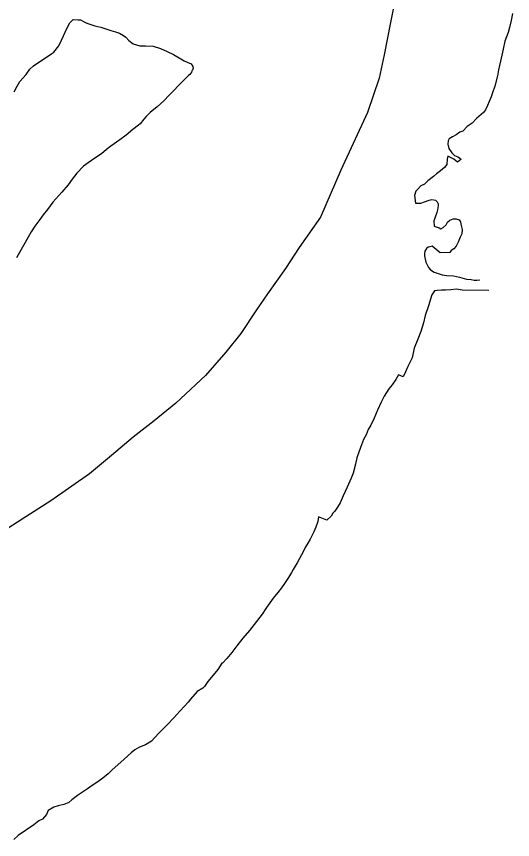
# Model space of a CAD drawing. Extents: x -939622 to -934245, y 1383184 to 1385301.
# Drawn here: x -936316.2 to -936312.08, y 1384579.53 to 1384586.36 of the extents above; entities that cross this region are included whole.
import ezdxf

# ---------------------------------------------------------------- set-up
doc = ezdxf.new("R2010")
doc.units = 0
doc.layers.add('Level 2', color=7, linetype='Continuous')
doc.layers.add('Level 9', color=7, linetype='Continuous')

msp = doc.modelspace()

# ---------------------------------------------------------------- linework, layer by layer
at = {"layer": 'Level 2'}
msp.add_lwpolyline([(-936313.0412, 1384586.5904), (-936313.0962, 1384586.314), (-936313.1482, 1384586.0436), (-936313.1888, 1384585.8514), (-936313.2856, 1384585.5657), (-936313.5068, 1384585.0872), (-936313.6777, 1384584.696), (-936313.8526, 1384584.4458), (-936313.9681, 1384584.271), (-936314.1163, 1384584.06), (-936314.2082, 1384583.9274), (-936314.3385, 1384583.7315), (-936314.4631, 1384583.5747), (-936314.6324, 1384583.3815), (-936314.8762, 1384583.1519), (-936315.0577, 1384583.0036), (-936315.2304, 1384582.8704), (-936315.4119, 1384582.7162), (-936315.5934, 1384582.565), (-936315.915, 1384582.3408), (-936316.1534, 1384582.1892), (-936316.3589, 1384582.0588)], dxfattribs=at)
msp.add_lwpolyline([(-936313.0412, 1384586.5904), (-936313.0962, 1384586.314), (-936313.1482, 1384586.0436), (-936313.1888, 1384585.8514), (-936313.2856, 1384585.5657), (-936313.5068, 1384585.0872), (-936313.6777, 1384584.696), (-936313.8526, 1384584.4458), (-936313.9681, 1384584.271), (-936314.1163, 1384584.06), (-936314.2082, 1384583.9274), (-936314.3385, 1384583.7315), (-936314.4631, 1384583.5747), (-936314.6324, 1384583.3815), (-936314.8762, 1384583.1519), (-936315.0577, 1384583.0036), (-936315.2304, 1384582.8704), (-936315.4119, 1384582.7162), (-936315.5934, 1384582.565), (-936315.915, 1384582.3408), (-936316.1534, 1384582.1892), (-936316.3589, 1384582.0588)], dxfattribs=at)
at = {"layer": 'Level 9'}
for points in [[(-936312.0823, 1384586.3869), (-936312.0939, 1384586.3298), (-936312.1085, 1384586.2727), (-936312.1172, 1384586.2306), (-936312.1466, 1384586.1584), (-936312.1611, 1384586.0923), (-936312.1814, 1384585.9932), (-936312.1989, 1384585.9211), (-936312.2075, 1384585.87), (-936312.2279, 1384585.7859), (-936312.2484, 1384585.7287), (-936312.2602, 1384585.6957), (-936312.2749, 1384585.6566), (-936312.2896, 1384585.6235), (-936312.3073, 1384585.5873), (-936312.3222, 1384585.5662), (-936312.3608, 1384585.533), (-936312.3817, 1384585.5148), (-936312.4173, 1384585.4786), (-936312.459, 1384585.4483), (-936312.4947, 1384585.4121), (-936312.5185, 1384585.4029), (-936312.5513, 1384585.3817), (-936312.5811, 1384585.3635), (-936312.6079, 1384585.3483), (-936312.6168, 1384585.3302), (-936312.6196, 1384585.3032), (-936312.6104, 1384585.2673), (-936312.5862, 1384585.2314), (-936312.5651, 1384585.2076), (-936312.5351, 1384585.1988), (-936312.5141, 1384585.1839), (-936312.511, 1384585.175), (-936312.5378, 1384585.1538), (-936312.5709, 1384585.1775), (-936312.6189, 1384585.2042), (-936312.6247, 1384585.1772), (-936312.6275, 1384585.1352), (-936312.6482, 1384585.108), (-936312.6809, 1384585.0808), (-936312.7137, 1384585.0566), (-936312.7375, 1384585.0354), (-936312.7851, 1384584.9991), (-936312.8119, 1384584.9719), (-936312.8447, 1384584.9567), (-936312.8714, 1384584.9265), (-936312.8863, 1384584.9114), (-936312.895, 1384584.8753), (-936312.8886, 1384584.8124), (-936312.8437, 1384584.8127), (-936312.8139, 1384584.8249), (-936312.7751, 1384584.8372), (-936312.7512, 1384584.8433), (-936312.7212, 1384584.8375), (-936312.7091, 1384584.8226), (-936312.7001, 1384584.8077), (-936312.6999, 1384584.7897), (-936312.7057, 1384584.7566), (-936312.7115, 1384584.7356), (-936312.7262, 1384584.6875), (-936312.735, 1384584.6664), (-936312.7317, 1384584.6215), (-936312.6927, 1384584.6067), (-936312.6777, 1384584.6008), (-936312.6568, 1384584.61), (-936312.6331, 1384584.6341), (-936312.6212, 1384584.6552), (-936312.6034, 1384584.6703), (-936312.5765, 1384584.6825), (-936312.5496, 1384584.6827), (-936312.5406, 1384584.6798), (-936312.5256, 1384584.6739), (-936312.5136, 1384584.6589), (-936312.5104, 1384584.638), (-936312.5073, 1384584.617), (-936312.5011, 1384584.593), (-936312.5039, 1384584.557), (-936312.5157, 1384584.5299), (-936312.5334, 1384584.4878), (-936312.5511, 1384584.4547), (-936312.5689, 1384584.4336), (-936312.5927, 1384584.4184), (-936312.6016, 1384584.4033), (-936312.6824, 1384584.3998), (-936312.7486, 1384584.4563), (-936312.7695, 1384584.4502), (-936312.7814, 1384584.4471), (-936312.7963, 1384584.435), (-936312.8111, 1384584.4139), (-936312.814, 1384584.3959), (-936312.8139, 1384584.3749), (-936312.8015, 1384584.324), (-936312.7803, 1384584.2791), (-936312.7622, 1384584.2582), (-936312.7322, 1384584.2404)], [(-936312.0823, 1384586.3869), (-936312.0939, 1384586.3298), (-936312.1085, 1384586.2727), (-936312.1172, 1384586.2306), (-936312.1466, 1384586.1584), (-936312.1611, 1384586.0923), (-936312.1814, 1384585.9932), (-936312.1989, 1384585.9211), (-936312.2075, 1384585.87), (-936312.2279, 1384585.7859), (-936312.2484, 1384585.7287), (-936312.2602, 1384585.6957), (-936312.2749, 1384585.6566), (-936312.2896, 1384585.6235), (-936312.3073, 1384585.5873), (-936312.3222, 1384585.5662), (-936312.3608, 1384585.533), (-936312.3817, 1384585.5148), (-936312.4173, 1384585.4786), (-936312.459, 1384585.4483), (-936312.4947, 1384585.4121), (-936312.5185, 1384585.4029), (-936312.5513, 1384585.3817), (-936312.5811, 1384585.3635), (-936312.6079, 1384585.3483), (-936312.6168, 1384585.3302), (-936312.6196, 1384585.3032), (-936312.6104, 1384585.2673), (-936312.5862, 1384585.2314), (-936312.5651, 1384585.2076), (-936312.5351, 1384585.1988), (-936312.5141, 1384585.1839), (-936312.511, 1384585.175), (-936312.5378, 1384585.1538), (-936312.5709, 1384585.1775), (-936312.6189, 1384585.2042), (-936312.6247, 1384585.1772), (-936312.6275, 1384585.1352), (-936312.6482, 1384585.108), (-936312.6809, 1384585.0808), (-936312.7137, 1384585.0566), (-936312.7375, 1384585.0354), (-936312.7851, 1384584.9991), (-936312.8119, 1384584.9719), (-936312.8447, 1384584.9567), (-936312.8714, 1384584.9265), (-936312.8863, 1384584.9114), (-936312.895, 1384584.8753), (-936312.8886, 1384584.8124), (-936312.8437, 1384584.8127), (-936312.8139, 1384584.8249), (-936312.7751, 1384584.8372), (-936312.7512, 1384584.8433), (-936312.7212, 1384584.8375), (-936312.7091, 1384584.8226), (-936312.7001, 1384584.8077), (-936312.6999, 1384584.7897), (-936312.7057, 1384584.7566), (-936312.7115, 1384584.7356), (-936312.7262, 1384584.6875), (-936312.735, 1384584.6664), (-936312.7317, 1384584.6215), (-936312.6927, 1384584.6067), (-936312.6777, 1384584.6008), (-936312.6568, 1384584.61), (-936312.6331, 1384584.6341), (-936312.6212, 1384584.6552), (-936312.6034, 1384584.6703), (-936312.5765, 1384584.6825), (-936312.5496, 1384584.6827), (-936312.5406, 1384584.6798), (-936312.5256, 1384584.6739), (-936312.5136, 1384584.6589), (-936312.5104, 1384584.638), (-936312.5073, 1384584.617), (-936312.5011, 1384584.593), (-936312.5039, 1384584.557), (-936312.5157, 1384584.5299), (-936312.5334, 1384584.4878), (-936312.5511, 1384584.4547), (-936312.5689, 1384584.4336), (-936312.5927, 1384584.4184), (-936312.6016, 1384584.4033), (-936312.6824, 1384584.3998), (-936312.7486, 1384584.4563), (-936312.7695, 1384584.4502), (-936312.7814, 1384584.4471), (-936312.7963, 1384584.435), (-936312.8111, 1384584.4139), (-936312.814, 1384584.3959), (-936312.8139, 1384584.3749), (-936312.8015, 1384584.324), (-936312.7803, 1384584.2791), (-936312.7622, 1384584.2582), (-936312.7322, 1384584.2404)], [(-936316.2191, 1384585.7377), (-936316.1954, 1384585.7859), (-936316.1717, 1384585.8221), (-936316.1213, 1384585.8824), (-936316.0887, 1384585.9246), (-936316.0589, 1384585.9548), (-936315.9994, 1384585.9942), (-936315.9666, 1384586.0155), (-936315.907, 1384586.0549), (-936315.8891, 1384586.067), (-936315.8476, 1384586.1183), (-936315.827, 1384586.1664), (-936315.7798, 1384586.2687), (-936315.7561, 1384586.3109), (-936315.7294, 1384586.3381), (-936315.6875, 1384586.3354), (-936315.6695, 1384586.3355), (-936315.6395, 1384586.3177), (-936315.6155, 1384586.3089), (-936315.5495, 1384586.2853), (-936315.5015, 1384586.2736), (-936315.4506, 1384586.259), (-936315.4176, 1384586.2472), (-936315.3786, 1384586.2355), (-936315.3456, 1384586.2237), (-936315.3126, 1384586.2059), (-936315.2915, 1384586.1911), (-936315.2674, 1384586.1642), (-936315.2313, 1384586.1375), (-936315.1774, 1384586.1198), (-936315.1295, 1384586.1202), (-936315.0666, 1384586.1176), (-936315.0037, 1384586.097), (-936314.9497, 1384586.0734), (-936314.8956, 1384586.0468), (-936314.8355, 1384586.0112), (-936314.8085, 1384585.9963), (-936314.7845, 1384585.9845), (-936314.7515, 1384585.9697), (-936314.7364, 1384585.9488), (-936314.7333, 1384585.9339), (-936314.7392, 1384585.9188), (-936314.7451, 1384585.9128), (-936314.748, 1384585.8978), (-936314.7539, 1384585.8917), (-936314.7599, 1384585.8827), (-936314.7718, 1384585.8736), (-936314.7837, 1384585.8615), (-936314.7956, 1384585.8524), (-936314.855, 1384585.789), (-936314.8936, 1384585.7498), (-936314.9323, 1384585.7105), (-936314.9768, 1384585.6622), (-936315.0333, 1384585.6138), (-936315.0899, 1384585.5654), (-936315.1226, 1384585.5322), (-936315.1434, 1384585.5111), (-936315.173, 1384585.4719), (-936315.1879, 1384585.4598), (-936315.2355, 1384585.4234), (-936315.2891, 1384585.3781), (-936315.3427, 1384585.3387), (-936315.4171, 1384585.2872), (-936315.4529, 1384585.26), (-936315.4945, 1384585.2237), (-936315.5511, 1384585.1873), (-936315.6047, 1384585.1479), (-936315.6434, 1384585.1207), (-936315.6999, 1384585.0633), (-936315.7384, 1384585.012), (-936315.771, 1384584.9638), (-936315.8245, 1384584.9034), (-936315.8987, 1384584.8219), (-936315.9432, 1384584.7616), (-936315.9788, 1384584.7164), (-936316.0055, 1384584.6772), (-936316.047, 1384584.6229), (-936316.0796, 1384584.5747), (-936316.1032, 1384584.5295), (-936316.1387, 1384584.4663), (-936316.1624, 1384584.4271), (-936316.2008, 1384584.3579)], [(-936316.2191, 1384585.7377), (-936316.1954, 1384585.7859), (-936316.1717, 1384585.8221), (-936316.1213, 1384585.8824), (-936316.0887, 1384585.9246), (-936316.0589, 1384585.9548), (-936315.9994, 1384585.9942), (-936315.9666, 1384586.0155), (-936315.907, 1384586.0549), (-936315.8891, 1384586.067), (-936315.8476, 1384586.1183), (-936315.827, 1384586.1664), (-936315.7798, 1384586.2687), (-936315.7561, 1384586.3109), (-936315.7294, 1384586.3381), (-936315.6875, 1384586.3354), (-936315.6695, 1384586.3355), (-936315.6395, 1384586.3177), (-936315.6155, 1384586.3089), (-936315.5495, 1384586.2853), (-936315.5015, 1384586.2736), (-936315.4506, 1384586.259), (-936315.4176, 1384586.2472), (-936315.3786, 1384586.2355), (-936315.3456, 1384586.2237), (-936315.3126, 1384586.2059), (-936315.2915, 1384586.1911), (-936315.2674, 1384586.1642), (-936315.2313, 1384586.1375), (-936315.1774, 1384586.1198), (-936315.1295, 1384586.1202), (-936315.0666, 1384586.1176), (-936315.0037, 1384586.097), (-936314.9497, 1384586.0734), (-936314.8956, 1384586.0468), (-936314.8355, 1384586.0112), (-936314.8085, 1384585.9963), (-936314.7845, 1384585.9845), (-936314.7515, 1384585.9697), (-936314.7364, 1384585.9488), (-936314.7333, 1384585.9339), (-936314.7392, 1384585.9188), (-936314.7451, 1384585.9128), (-936314.748, 1384585.8978), (-936314.7539, 1384585.8917), (-936314.7599, 1384585.8827), (-936314.7718, 1384585.8736), (-936314.7837, 1384585.8615), (-936314.7956, 1384585.8524), (-936314.855, 1384585.789), (-936314.8936, 1384585.7498), (-936314.9323, 1384585.7105), (-936314.9768, 1384585.6622), (-936315.0333, 1384585.6138), (-936315.0899, 1384585.5654), (-936315.1226, 1384585.5322), (-936315.1434, 1384585.5111), (-936315.173, 1384585.4719), (-936315.1879, 1384585.4598), (-936315.2355, 1384585.4234), (-936315.2891, 1384585.3781), (-936315.3427, 1384585.3387), (-936315.4171, 1384585.2872), (-936315.4529, 1384585.26), (-936315.4945, 1384585.2237), (-936315.5511, 1384585.1873), (-936315.6047, 1384585.1479), (-936315.6434, 1384585.1207), (-936315.6999, 1384585.0633), (-936315.7384, 1384585.012), (-936315.771, 1384584.9638), (-936315.8245, 1384584.9034), (-936315.8987, 1384584.8219), (-936315.9432, 1384584.7616), (-936315.9788, 1384584.7164), (-936316.0055, 1384584.6772), (-936316.047, 1384584.6229), (-936316.0796, 1384584.5747), (-936316.1032, 1384584.5295), (-936316.1387, 1384584.4663), (-936316.1624, 1384584.4271), (-936316.2008, 1384584.3579)], [(-936312.7322, 1384584.2404), (-936312.7082, 1384584.2316), (-936312.6662, 1384584.2169), (-936312.6272, 1384584.2112), (-936312.5734, 1384584.2085), (-936312.5224, 1384584.1969), (-936312.4655, 1384584.1823), (-936312.4266, 1384584.1795), (-936312.3996, 1384584.1737), (-936312.3786, 1384584.1738), (-936312.3547, 1384584.177)], [(-936312.7322, 1384584.2404), (-936312.7082, 1384584.2316), (-936312.6662, 1384584.2169), (-936312.6272, 1384584.2112), (-936312.5734, 1384584.2085), (-936312.5224, 1384584.1969), (-936312.4655, 1384584.1823), (-936312.4266, 1384584.1795), (-936312.3996, 1384584.1737), (-936312.3786, 1384584.1738), (-936312.3547, 1384584.177)], [(-936312.2793, 1384584.0875), (-936312.5008, 1384584.089), (-936312.5487, 1384584.0977), (-936312.5935, 1384584.0944), (-936312.6384, 1384584.0911), (-936312.6713, 1384584.0909), (-936312.7072, 1384584.0876), (-936312.7311, 1384584.0845), (-936312.7518, 1384584.0513), (-936312.7812, 1384583.9611), (-936312.8075, 1384583.8799), (-936312.8221, 1384583.8198), (-936312.8426, 1384583.7477), (-936312.8691, 1384583.6845), (-936312.8985, 1384583.6093), (-936312.9159, 1384583.5282), (-936312.9513, 1384583.4559), (-936312.9719, 1384583.4108), (-936312.9896, 1384583.3717), (-936313.0286, 1384583.3864), (-936313.0523, 1384583.3473), (-936313.0819, 1384583.3051), (-936313.1087, 1384583.2719), (-936313.1471, 1384583.2086), (-936313.1737, 1384583.1604), (-936313.2032, 1384583.0942), (-936313.2297, 1384583.0281), (-936313.2592, 1384582.9679), (-936313.2799, 1384582.9317), (-936313.2976, 1384582.8896), (-936313.3183, 1384582.8504), (-936313.3448, 1384582.7843), (-936313.3741, 1384582.6971), (-936313.3857, 1384582.646), (-936313.4062, 1384582.5708), (-936313.4208, 1384582.5287), (-936313.4562, 1384582.4535), (-936313.4887, 1384582.3813), (-936313.5122, 1384582.3241), (-936313.5359, 1384582.288), (-936313.5566, 1384582.2548), (-936313.5745, 1384582.2367), (-936313.5893, 1384582.2126), (-936313.6249, 1384582.1794), (-936313.694, 1384582.2089), (-936313.6997, 1384582.1699), (-936313.7143, 1384582.1218), (-936313.732, 1384582.0826), (-936313.7615, 1384582.0224), (-936313.7823, 1384581.9893), (-936313.803, 1384581.9531), (-936313.8148, 1384581.9291), (-936313.8709, 1384581.8267), (-936313.9035, 1384581.7695), (-936313.9183, 1384581.7454), (-936313.9419, 1384581.7032), (-936313.9745, 1384581.655), (-936314.0012, 1384581.6188), (-936314.0308, 1384581.5796), (-936314.0694, 1384581.5313), (-936314.0843, 1384581.5132), (-936314.1258, 1384581.4559), (-936314.1613, 1384581.3987), (-936314.2265, 1384581.3143), (-936314.2651, 1384581.263), (-936314.3215, 1384581.1996), (-936314.372, 1384581.1363), (-936314.4135, 1384581.082), (-936314.455, 1384581.0307), (-936314.4907, 1384580.9915), (-936314.4967, 1384580.9914), (-936314.5292, 1384580.9402), (-936314.5827, 1384580.8768), (-936314.6123, 1384580.8406), (-936314.639, 1384580.7985), (-936314.6538, 1384580.7834), (-936314.7015, 1384580.756), (-936314.755, 1384580.6927), (-936314.7758, 1384580.6685), (-936314.8054, 1384580.6353), (-936314.8441, 1384580.5931), (-936314.8946, 1384580.5387), (-936314.948, 1384580.4814), (-936315.0015, 1384580.427), (-936315.0224, 1384580.4088), (-936315.0788, 1384580.3455), (-936315.1294, 1384580.3151), (-936315.1802, 1384580.2938), (-936315.2189, 1384580.2725), (-936315.2487, 1384580.2483), (-936315.3052, 1384580.1939), (-936315.3587, 1384580.1486), (-936315.4063, 1384580.1062), (-936315.439, 1384580.073), (-936315.4836, 1384580.0367), (-936315.5253, 1384580.0064), (-936315.573, 1384579.9761), (-936315.6117, 1384579.9488), (-936315.6534, 1384579.9216), (-936315.6951, 1384579.8943), (-936315.7398, 1384579.858)], [(-936312.2793, 1384584.0875), (-936312.5008, 1384584.089), (-936312.5487, 1384584.0977), (-936312.5935, 1384584.0944), (-936312.6384, 1384584.0911), (-936312.6713, 1384584.0909), (-936312.7072, 1384584.0876), (-936312.7311, 1384584.0845), (-936312.7518, 1384584.0513), (-936312.7812, 1384583.9611), (-936312.8075, 1384583.8799), (-936312.8221, 1384583.8198), (-936312.8426, 1384583.7477), (-936312.8691, 1384583.6845), (-936312.8985, 1384583.6093), (-936312.9159, 1384583.5282), (-936312.9513, 1384583.4559), (-936312.9719, 1384583.4108), (-936312.9896, 1384583.3717), (-936313.0286, 1384583.3864), (-936313.0523, 1384583.3473), (-936313.0819, 1384583.3051), (-936313.1087, 1384583.2719), (-936313.1471, 1384583.2086), (-936313.1737, 1384583.1604), (-936313.2032, 1384583.0942), (-936313.2297, 1384583.0281), (-936313.2592, 1384582.9679), (-936313.2799, 1384582.9317), (-936313.2976, 1384582.8896), (-936313.3183, 1384582.8504), (-936313.3448, 1384582.7843), (-936313.3741, 1384582.6971), (-936313.3857, 1384582.646), (-936313.4062, 1384582.5708), (-936313.4208, 1384582.5287), (-936313.4562, 1384582.4535), (-936313.4887, 1384582.3813), (-936313.5122, 1384582.3241), (-936313.5359, 1384582.288), (-936313.5566, 1384582.2548), (-936313.5745, 1384582.2367), (-936313.5893, 1384582.2126), (-936313.6249, 1384582.1794), (-936313.694, 1384582.2089), (-936313.6997, 1384582.1699), (-936313.7143, 1384582.1218), (-936313.732, 1384582.0826), (-936313.7615, 1384582.0224), (-936313.7823, 1384581.9893), (-936313.803, 1384581.9531), (-936313.8148, 1384581.9291), (-936313.8709, 1384581.8267), (-936313.9035, 1384581.7695), (-936313.9183, 1384581.7454), (-936313.9419, 1384581.7032), (-936313.9745, 1384581.655), (-936314.0012, 1384581.6188), (-936314.0308, 1384581.5796), (-936314.0694, 1384581.5313), (-936314.0843, 1384581.5132), (-936314.1258, 1384581.4559), (-936314.1613, 1384581.3987), (-936314.2265, 1384581.3143), (-936314.2651, 1384581.263), (-936314.3215, 1384581.1996), (-936314.372, 1384581.1363), (-936314.4135, 1384581.082), (-936314.455, 1384581.0307), (-936314.4907, 1384580.9915), (-936314.4967, 1384580.9914), (-936314.5292, 1384580.9402), (-936314.5827, 1384580.8768), (-936314.6123, 1384580.8406), (-936314.639, 1384580.7985), (-936314.6538, 1384580.7834), (-936314.7015, 1384580.756), (-936314.755, 1384580.6927), (-936314.7758, 1384580.6685), (-936314.8054, 1384580.6353), (-936314.8441, 1384580.5931), (-936314.8946, 1384580.5387), (-936314.948, 1384580.4814), (-936315.0015, 1384580.427), (-936315.0224, 1384580.4088), (-936315.0788, 1384580.3455), (-936315.1294, 1384580.3151), (-936315.1802, 1384580.2938), (-936315.2189, 1384580.2725), (-936315.2487, 1384580.2483), (-936315.3052, 1384580.1939), (-936315.3587, 1384580.1486), (-936315.4063, 1384580.1062), (-936315.439, 1384580.073), (-936315.4836, 1384580.0367), (-936315.5253, 1384580.0064), (-936315.573, 1384579.9761), (-936315.6117, 1384579.9488), (-936315.6534, 1384579.9216), (-936315.6951, 1384579.8943), (-936315.7398, 1384579.858)], [(-936315.7398, 1384579.858), (-936315.7665, 1384579.8338), (-936315.8083, 1384579.8185), (-936315.8531, 1384579.8062), (-936315.889, 1384579.7969), (-936315.9366, 1384579.7696), (-936315.9514, 1384579.7365), (-936315.984, 1384579.6973), (-936316.0139, 1384579.6821), (-936316.0555, 1384579.6488), (-936316.1867, 1384579.5599)], [(-936315.7398, 1384579.858), (-936315.7665, 1384579.8338), (-936315.8083, 1384579.8185), (-936315.8531, 1384579.8062), (-936315.889, 1384579.7969), (-936315.9366, 1384579.7696), (-936315.9514, 1384579.7365), (-936315.984, 1384579.6973), (-936316.0139, 1384579.6821), (-936316.0555, 1384579.6488), (-936316.1867, 1384579.5599)], [(-936316.2229, 1384579.5273), (-936316.1867, 1384579.5599)], [(-936316.2229, 1384579.5273), (-936316.1867, 1384579.5599)]]:
    msp.add_lwpolyline(points, dxfattribs=at)

# ---------------------------------------------------------------- texts
msp.add_text('RIVER', height=1.9008, rotation=35, dxfattribs=at).set_placement((-936321.3479, 1384584.2571))

doc.saveas('drawing.dxf')
